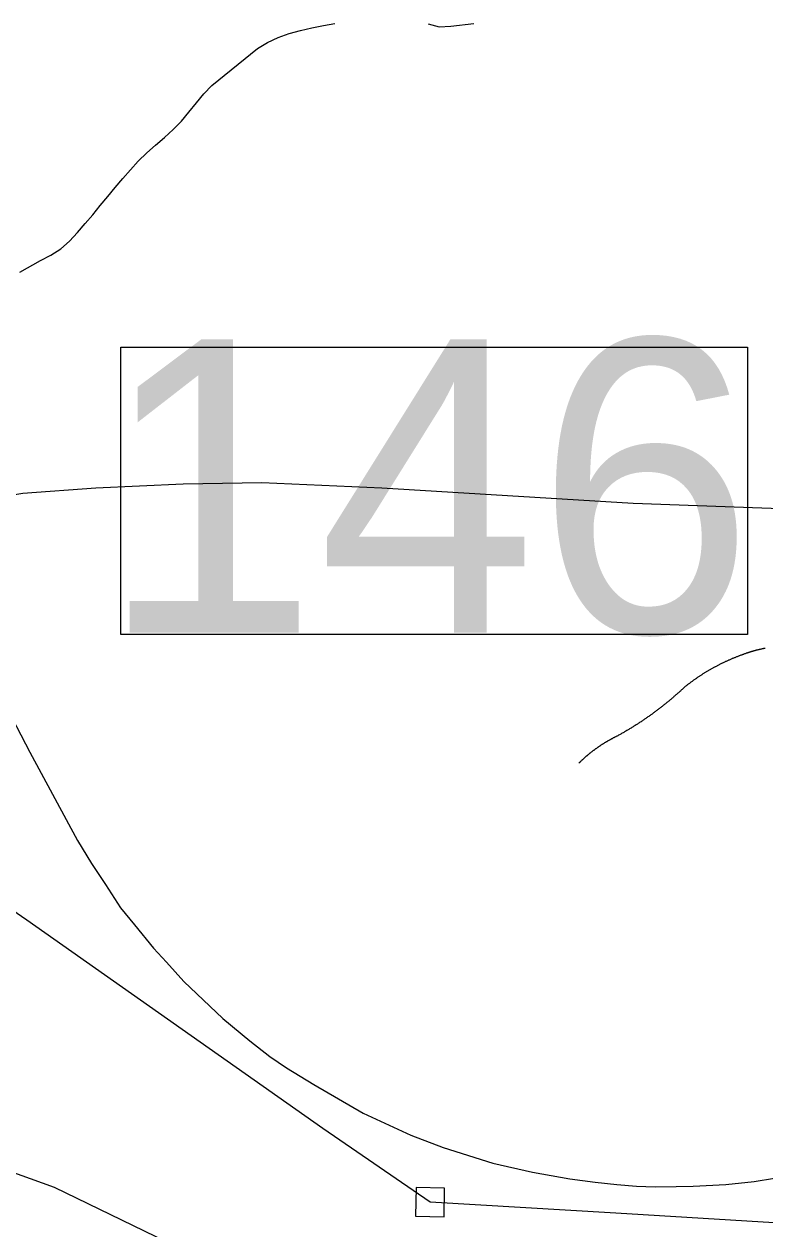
# Model space of a CAD drawing. Extents: x 1268485 to 1426702, y 514839 to 616766.
# Drawn here: x 1381456 to 1382492, y 557873 to 559557 of the extents above; entities that cross this region are included whole.
import ezdxf

# ---------------------------------------------------------------- set-up
doc = ezdxf.new("R2010")
doc.units = 0
for name, color, linetype in [('Old_Level_31', 7, 'Continuous'), ('Old_Level_35', 7, 'Continuous'), ('Old_Level_44', 7, 'Continuous'), ('Old_Level_48', 7, 'Continuous'), ('Old_Level_49', 7, 'Continuous'), ('Old_Level_56', 7, 'Continuous'), ('Old_Level_62', 7, 'Continuous')]:
    doc.layers.add(name, color=color, linetype=linetype)

msp = doc.modelspace()

# ---------------------------------------------------------------- linework, layer by layer
at = {"layer": 'Old_Level_31'}
msp.add_lwpolyline([(1381590.987, 559105.694), (1382467.674, 559105.694), (1382467.674, 558703.945), (1381590.987, 558703.945), (1381590.987, 559105.694)], dxfattribs=at)
at = {"layer": 'Old_Level_35'}
for points in [[(1382459.403, 558675.424), (1382458.481, 558675.116), (1382457.66, 558674.808), (1382456.738, 558674.449), (1382455.918, 558674.142), (1382454.995, 558673.834), (1382454.175, 558673.476), (1382453.354, 558673.116), (1382452.534, 558672.809), (1382451.611, 558672.45), (1382450.791, 558672.143), (1382449.868, 558671.733), (1382449.048, 558671.425), (1382448.126, 558671.066), (1382447.203, 558670.707), (1382446.485, 558670.4), (1382445.665, 558669.99), (1382444.742, 558669.63), (1382443.922, 558669.272), (1382442.999, 558668.862), (1382442.282, 558668.503), (1382441.359, 558668.144), (1382440.539, 558667.734), (1382439.616, 558667.375), (1382438.898, 558667.016), (1382437.975, 558666.606), (1382437.155, 558666.247), (1382436.233, 558665.837), (1382435.515, 558665.427), (1382434.592, 558665.068), (1382433.772, 558664.607), (1382432.952, 558664.248), (1382432.131, 558663.889), (1382431.209, 558663.428), (1382430.491, 558663.018), (1382429.671, 558662.608), (1382428.748, 558662.198), (1382428.03, 558661.736), (1382427.108, 558661.377), (1382426.39, 558660.916), (1382425.467, 558660.506), (1382424.647, 558660.045), (1382423.827, 558659.634), (1382423.007, 558659.173), (1382422.289, 558658.763), (1382421.366, 558658.302), (1382420.649, 558657.892), (1382419.726, 558657.43), (1382419.008, 558657.02), (1382418.085, 558656.559), (1382417.368, 558656.149), (1382416.548, 558655.636), (1382415.727, 558655.174), (1382415.01, 558654.713), (1382414.087, 558654.251), (1382413.369, 558653.791), (1382412.549, 558653.329), (1382411.729, 558652.868), (1382411.011, 558652.355), (1382410.088, 558651.893), (1382409.371, 558651.432), (1382408.653, 558650.92), (1382407.73, 558650.458), (1382407.013, 558649.945), (1382406.295, 558649.484), (1382405.372, 558649.023), (1382404.654, 558648.51), (1382403.834, 558647.997), (1382403.117, 558647.485), (1382402.296, 558647.024), (1382401.476, 558646.511), (1382400.758, 558645.999), (1382400.041, 558645.434), (1382399.221, 558644.922), (1382398.4, 558644.461), (1382397.58, 558643.948), (1382396.863, 558643.384), (1382396.145, 558642.871), (1382395.325, 558642.358), (1382394.607, 558641.795), (1382393.889, 558641.333), (1382393.172, 558640.77), (1382392.351, 558640.257), (1382391.634, 558639.693), (1382390.916, 558639.129), (1382390.096, 558638.617), (1382389.378, 558638.052), (1382388.66, 558637.489), (1382387.84, 558636.925), (1382387.123, 558636.361), (1382386.405, 558635.899), (1382385.585, 558635.336), (1382384.867, 558634.772), (1382384.149, 558634.208), (1382383.329, 558633.644), (1382382.611, 558633.08), (1382381.996, 558632.413), (1382381.279, 558631.901), (1382380.458, 558631.337), (1382379.741, 558630.773)], [(1382492.212, 558684.753), (1382491.597, 558684.651), (1382490.879, 558684.497), (1382490.264, 558684.394), (1382489.546, 558684.241), (1382488.828, 558684.138), (1382488.111, 558683.933), (1382487.496, 558683.831), (1382486.778, 558683.676), (1382486.163, 558683.574), (1382485.342, 558683.369), (1382484.727, 558683.266), (1382484.01, 558683.061), (1382483.394, 558682.959), (1382482.574, 558682.754), (1382481.959, 558682.6), (1382481.344, 558682.446), (1382480.626, 558682.241), (1382480.011, 558682.088), (1382479.293, 558681.933), (1382478.576, 558681.728), (1382477.961, 558681.575), (1382477.243, 558681.37), (1382476.628, 558681.165), (1382475.91, 558681.011), (1382475.295, 558680.806), (1382474.577, 558680.601), (1382473.86, 558680.447), (1382473.244, 558680.242), (1382472.629, 558679.985), (1382471.912, 558679.832), (1382471.296, 558679.627), (1382470.579, 558679.37), (1382469.861, 558679.165), (1382469.246, 558679.012), (1382468.631, 558678.755), (1382467.913, 558678.55), (1382467.298, 558678.294), (1382466.58, 558678.038), (1382465.863, 558677.884), (1382465.247, 558677.627), (1382464.632, 558677.371), (1382464.017, 558677.166), (1382463.299, 558676.961), (1382462.582, 558676.705), (1382461.967, 558676.449), (1382461.351, 558676.192), (1382460.634, 558675.936), (1382460.019, 558675.679), (1382459.403, 558675.424)], [(1382379.741, 558630.773), (1382378.92, 558629.953), (1382377.998, 558629.133), (1382377.075, 558628.312), (1382376.255, 558627.492), (1382375.537, 558626.774), (1382374.614, 558625.954), (1382373.794, 558625.134), (1382372.871, 558624.314), (1382372.051, 558623.545), (1382371.128, 558622.776), (1382370.103, 558621.956), (1382369.283, 558621.187), (1382368.36, 558620.367), (1382367.54, 558619.649), (1382366.617, 558618.829), (1382365.797, 558618.06), (1382364.874, 558617.291), (1382363.952, 558616.522), (1382363.029, 558615.753), (1382362.106, 558614.984), (1382361.286, 558614.164), (1382360.363, 558613.446), (1382359.543, 558612.678), (1382358.518, 558611.96), (1382357.595, 558611.191), (1382356.775, 558610.422), (1382355.75, 558609.704), (1382354.827, 558608.935), (1382354.007, 558608.166), (1382352.981, 558607.449), (1382352.161, 558606.679), (1382351.238, 558605.962), (1382350.213, 558605.244), (1382349.393, 558604.475), (1382348.368, 558603.758), (1382347.547, 558603.04), (1382346.625, 558602.322), (1382345.599, 558601.553), (1382344.779, 558600.887), (1382343.754, 558600.118), (1382342.831, 558599.452), (1382341.909, 558598.682), (1382340.883, 558598.016), (1382339.961, 558597.299), (1382339.038, 558596.581), (1382338.115, 558595.863), (1382337.09, 558595.196), (1382336.27, 558594.479), (1382335.244, 558593.761), (1382334.219, 558593.043), (1382333.399, 558592.377), (1382332.374, 558591.711), (1382331.348, 558590.993), (1382330.426, 558590.327), (1382329.503, 558589.609), (1382328.478, 558588.942), (1382327.452, 558588.327), (1382326.632, 558587.61), (1382325.607, 558586.944), (1382324.582, 558586.226), (1382323.659, 558585.611), (1382322.634, 558584.944), (1382321.711, 558584.226), (1382320.788, 558583.611), (1382319.763, 558582.945), (1382318.738, 558582.33), (1382317.712, 558581.612), (1382316.79, 558580.997), (1382315.764, 558580.382), (1382314.739, 558579.664), (1382313.714, 558579.049), (1382312.791, 558578.434), (1382311.766, 558577.819), (1382310.741, 558577.204), (1382309.715, 558576.486), (1382308.793, 558575.871), (1382307.767, 558575.256), (1382306.742, 558574.64), (1382305.717, 558574.025), (1382304.794, 558573.461), (1382303.769, 558572.795), (1382302.744, 558572.18), (1382301.718, 558571.565), (1382300.796, 558570.949), (1382299.77, 558570.385), (1382298.745, 558569.77), (1382297.72, 558569.104), (1382296.592, 558568.54), (1382295.669, 558567.925), (1382294.644, 558567.361), (1382293.619, 558566.746), (1382292.594, 558566.182), (1382291.466, 558565.618), (1382290.543, 558565.003), (1382289.518, 558564.439), (1382288.492, 558563.875), (1382287.365, 558563.311), (1382286.339, 558562.696), (1382285.417, 558562.132)], [(1382285.417, 558562.132), (1382284.802, 558561.875), (1382284.084, 558561.568), (1382283.674, 558561.26), (1382282.956, 558561.004), (1382282.341, 558560.697), (1382281.726, 558560.389), (1382281.213, 558560.082), (1382280.598, 558559.825), (1382279.983, 558559.517), (1382279.368, 558559.21), (1382278.855, 558558.851), (1382278.24, 558558.544), (1382277.625, 558558.236), (1382277.112, 558557.929), (1382276.497, 558557.621), (1382275.882, 558557.314), (1382275.369, 558557.006), (1382274.754, 558556.647), (1382274.139, 558556.288), (1382273.626, 558555.981), (1382273.011, 558555.673), (1382272.396, 558555.314), (1382271.883, 558555.006), (1382271.268, 558554.699), (1382270.755, 558554.289), (1382270.14, 558553.981), (1382269.628, 558553.673), (1382269.013, 558553.315), (1382268.397, 558553.007), (1382267.885, 558552.648), (1382267.27, 558552.29), (1382266.757, 558551.93), (1382266.142, 558551.572), (1382265.629, 558551.264), (1382265.014, 558550.854), (1382264.501, 558550.495), (1382263.886, 558550.188), (1382263.374, 558549.829), (1382262.758, 558549.419), (1382262.246, 558549.06), (1382261.733, 558548.701), (1382261.118, 558548.291), (1382260.605, 558547.932), (1382259.99, 558547.574), (1382259.478, 558547.163), (1382258.965, 558546.804), (1382258.35, 558546.446), (1382257.837, 558546.086), (1382257.222, 558545.676), (1382256.709, 558545.318), (1382256.299, 558544.959), (1382255.582, 558544.549), (1382255.172, 558544.19), (1382254.659, 558543.728), (1382254.146, 558543.37), (1382253.531, 558543.011), (1382253.018, 558542.55), (1382252.506, 558542.19), (1382251.891, 558541.832), (1382251.378, 558541.37), (1382250.865, 558541.012), (1382250.353, 558540.55), (1382249.84, 558540.192), (1382249.225, 558539.73), (1382248.712, 558539.371), (1382248.2, 558538.961), (1382247.79, 558538.5), (1382247.277, 558538.141), (1382246.764, 558537.679), (1382246.149, 558537.269), (1382245.637, 558536.859), (1382245.124, 558536.449), (1382244.611, 558535.988), (1382244.099, 558535.578), (1382243.586, 558535.116), (1382243.176, 558534.758), (1382242.663, 558534.296), (1382242.151, 558533.886), (1382241.638, 558533.425), (1382241.125, 558533.015), (1382240.613, 558532.553), (1382240.1, 558532.143), (1382239.588, 558531.682), (1382239.075, 558531.272), (1382238.665, 558530.81), (1382238.152, 558530.297), (1382237.64, 558529.887), (1382237.127, 558529.426), (1382236.614, 558529.016), (1382236.102, 558528.555), (1382235.794, 558528.042), (1382235.281, 558527.632), (1382234.769, 558527.171), (1382234.256, 558526.709), (1382233.744, 558526.248), (1382233.231, 558525.838), (1382232.923, 558525.325), (1382232.411, 558524.864), (1382231.898, 558524.351)]]:
    msp.add_lwpolyline(points, dxfattribs=at)
at = {"layer": 'Old_Level_44'}
msp.add_lwpolyline([(1381376.113, 558707.309), (1381463.876, 558539.884), (1381530.21, 558416.289), (1381550.202, 558383.993), (1381569.477, 558354.517), (1381590.7, 558322.272), (1381609.975, 558298.486), (1381636.734, 558265.627), (1381654.984, 558246.147), (1381679.078, 558219.336), (1381733.622, 558167.56), (1381771.659, 558136.187), (1381799.648, 558114.554), (1381822.717, 558098.458), (1381861.164, 558075.339), (1381930.266, 558035.148), (1381996.601, 558004.391), (1382042.02, 557987.064), (1382111.635, 557965.431), (1382166.794, 557952.615), (1382219.082, 557943.183), (1382254.761, 557938.62), (1382284.904, 557935.236), (1382312.279, 557933.135), (1382338.525, 557932.263), (1382367.745, 557932.571), (1382391.736, 557933.135), (1382437.36, 557935.544), (1382477.038, 557939.799), (1382505.335, 557944.105)], dxfattribs=at)
at = {"layer": 'Old_Level_48'}
msp.add_lwpolyline([(1379382.288, 559120.448), (1379478.893, 558922.936), (1379580.673, 558606.581), (1379624.603, 558439.028), (1379628.631, 558241.382), (1379652.807, 557999.368), (1379895.735, 558071.06), (1380094.594, 558108.876), (1380411.502, 558136.312), (1380683.522, 558130.635), (1380917.015, 558099.722), (1381215.629, 558033.48), (1381497.72, 557931.755), (1381717.68, 557825.077), (1381958.879, 557689.958), (1382171.913, 557537.398), (1382407.262, 557310.552), (1382649.238, 557015.34), (1382811.167, 556719.738), (1382951.098, 556424.781), (1383046.578, 556108.507), (1383105.897, 555785.157), (1383119.977, 555490.732), (1383095.211, 555175.078)], dxfattribs=at)
at = {"layer": 'Old_Level_49'}
msp.add_lwpolyline([(1379382.288, 559120.448), (1379478.893, 558922.936), (1379580.673, 558606.581), (1379624.603, 558439.028), (1379628.631, 558241.382), (1379652.807, 557999.368), (1379895.735, 558071.06), (1380094.594, 558108.876), (1380411.502, 558136.312), (1380683.522, 558130.635), (1380917.015, 558099.722), (1381215.629, 558033.48), (1381497.72, 557931.755), (1381717.68, 557825.077), (1381958.879, 557689.958), (1382171.913, 557537.398), (1382407.262, 557310.552), (1382649.238, 557015.34), (1382811.167, 556719.738), (1382951.098, 556424.781), (1383046.578, 556108.507), (1383105.897, 555785.157), (1383119.977, 555490.732), (1383095.211, 555175.078)], dxfattribs=at)
at = {"layer": 'Old_Level_56'}
for points in [[(1384292.317, 558369.929), (1384258.758, 558392.615), (1384211.76, 558443.585), (1384156.924, 558502.717), (1384097.523, 558533.928), (1383966.442, 558582.789), (1383628.59, 558687.838), (1383409.663, 558746.472), (1383122.685, 558804.275), (1382845.43, 558848.076), (1382711.745, 558866.975), (1382577.894, 558877.674), (1382307.955, 558887.31), (1381956.21, 558908.6), (1381788.281, 558916.183), (1381678.19, 558914.397), (1381556.019, 558908.853), (1381453.812, 558901.106), (1381355.442, 558885.078), (1381190.142, 558824.575), (1381080.965, 558768.745), (1380981.345, 558700.717), (1380932.616, 558665.681)], [(1384292.317, 558369.929), (1383933.552, 558251.29), (1383359.522, 558065.152), (1383194.059, 558006.454), (1382850.18, 557921.533), (1382627.117, 557874.2), (1382283.374, 557895.327), (1382023.556, 557910.763), (1381873.557, 558013.831), (1381459.409, 558304.706), (1381112.255, 558544.007), (1380932.616, 558665.681)], [(1382003.151, 557891.164), (1382043.155, 557890.358), (1382043.96, 557930.362), (1382003.957, 557931.167), (1382003.151, 557891.164)]]:
    msp.add_lwpolyline(points, dxfattribs=at)
at = {"layer": 'Old_Level_62'}
for points in [[(1381449.932, 559210.507), (1381478.639, 559226.706), (1381493.095, 559234.446), (1381506.936, 559243.11), (1381519.342, 559253.875), (1381530.415, 559266.024), (1381541.18, 559278.43), (1381551.74, 559290.99), (1381562.198, 559303.651), (1381572.656, 559316.314), (1381583.113, 559328.975), (1381593.776, 559341.484), (1381604.541, 559353.838), (1381615.512, 559365.987), (1381627.302, 559377.419), (1381639.605, 559388.287), (1381652.113, 559399.001), (1381664.314, 559409.971), (1381675.694, 559421.711), (1381686.357, 559434.219), (1381696.712, 559447.085), (1381707.17, 559459.696), (1381718.345, 559471.589), (1381782.014, 559523.057), (1381796.162, 559531.567), (1381811.029, 559538.744), (1381826.408, 559544.178), (1381842.197, 559548.484), (1381858.293, 559552.124), (1381874.492, 559555.302), (1381890.589, 559558.224)], [(1382020.797, 559557.711), (1382036.278, 559553.61), (1382052.683, 559554.379), (1382084.876, 559557.968)]]:
    msp.add_lwpolyline(points, dxfattribs=at)

# ---------------------------------------------------------------- texts
at = {"layer": 'Old_Level_31'}
msp.add_text('146', height=410.1042, dxfattribs=at).set_placement((1381561.744, 558706.682))

doc.saveas('drawing.dxf')
